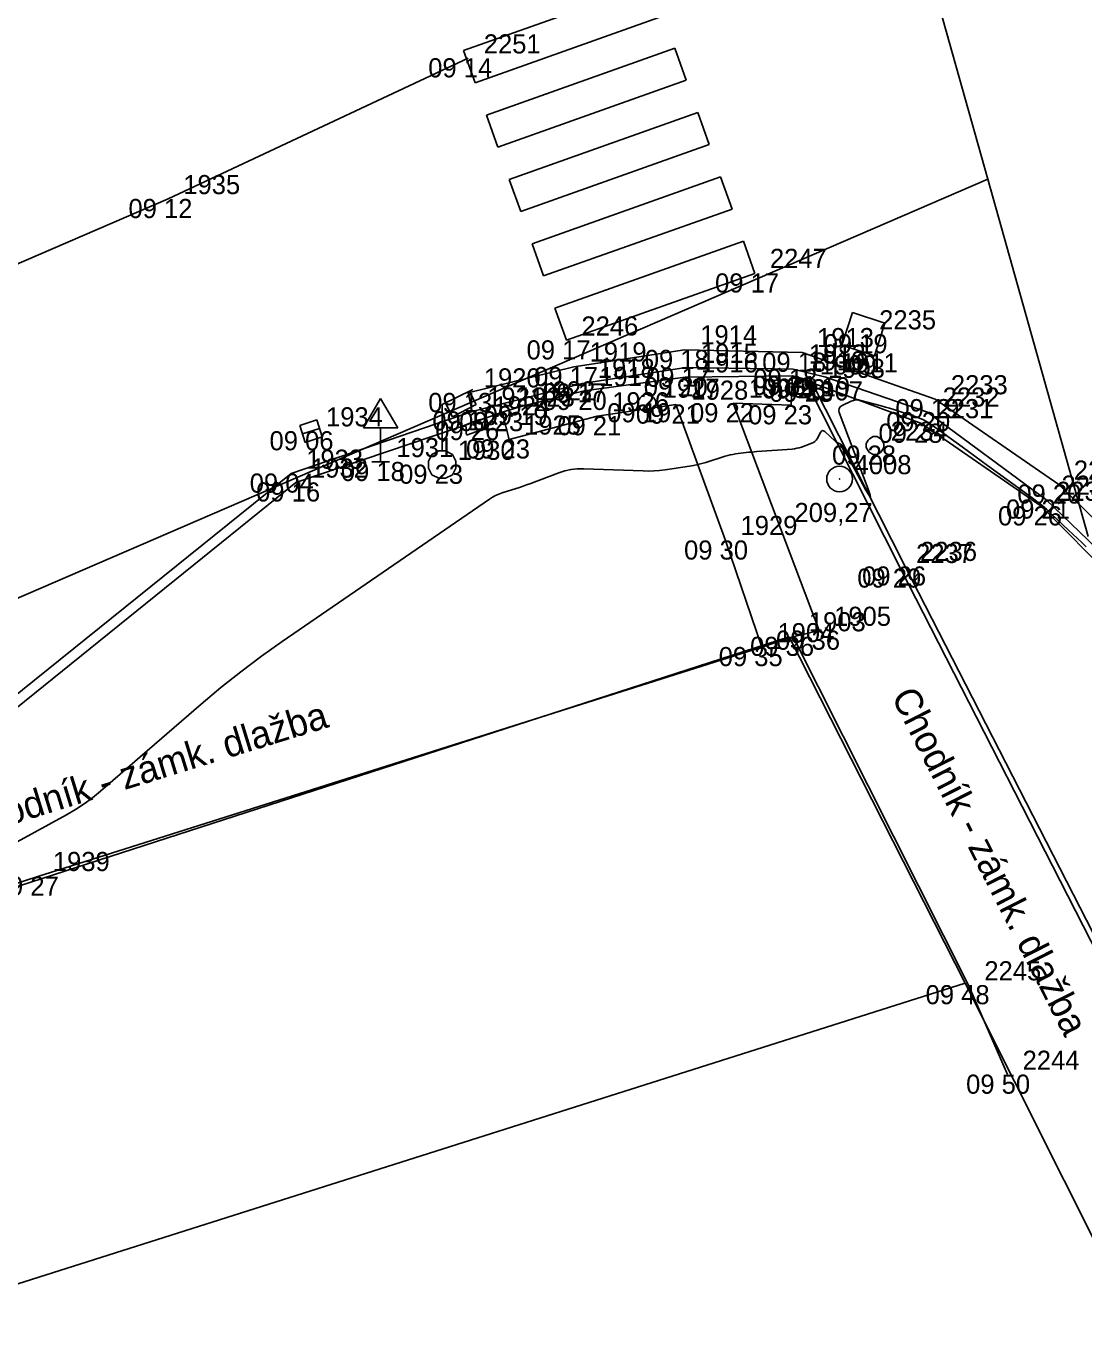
# Model space of a CAD drawing. Extents: x -703403 to -701924, y -1022520 to -1021856.
# Drawn here: x -702873.38 to -702857.89, y -1021972.4 to -1021953.17 of the extents above; entities that cross this region are included whole.
import ezdxf

# ---------------------------------------------------------------- set-up
doc = ezdxf.new("R2010")
doc.units = 0
for name, color, linetype in [('Ex_Minor Contours', 7, 'Continuous'), ('Z_bodove_pole', 7, 'Continuous'), ('Z_bodove_pole_cisla', 7, 'Continuous'), ('Z_bodove_pole_vysky', 7, 'Continuous'), ('Z_body', 7, 'Continuous'), ('Z_body_cisla', 7, 'Continuous'), ('Z_body_vysky_redukovane', 7, 'Continuous'), ('Z_budova', 7, 'Continuous'), ('Z_chodnik', 7, 'Continuous'), ('Z_dopravni_znacky', 7, 'Continuous'), ('Z_katastr_hranice', 7, 'Continuous'), ('Z_katastr_vnitrni_kresba', 7, 'Continuous'), ('Z_komunikace', 7, 'Continuous'), ('Z_komunikace_osa', 7, 'Continuous'), ('Z_obruba', 7, 'Continuous'), ('Z_popisy', 7, 'Continuous'), ('Z_rozhranni', 7, 'Continuous'), ('Z_site_kanalizace_znaky', 7, 'Continuous'), ('Z_site_nerozlisene_znaky', 7, 'Continuous'), ('Z_site_plynovod_znaky', 7, 'Continuous'), ('Z_site_vo_znaky', 7, 'Continuous'), ('Z_vdz_prechod', 7, 'Continuous'), ('Z_vstupy', 7, 'Continuous')]:
    doc.layers.add(name, color=color, linetype=linetype)

# ---------------------------------------------------------------- blocks, each defined once
blk = doc.blocks.new('POINT_DISPLAY')
blk.add_line((0, 0), (0, 0))
blk = doc.blocks.new('Z13')
for p, q in [((0, 0.88), (0.45, 1.1)), ((0.4, 1.07), (0.5, 0.88)), ((0, 0.2), (0, 0.88)), ((0.15, 0.7), (0.05, 0.9)), ((0.5, 0.88), (0.15, 0.7)), ((-0.15, 0.15), (-0.05, 0.2)), ((-0.05, 0.2), (0.05, 0.2)), ((0.05, 0.2), (0.15, 0.15)), ((-0.2, 0.05), (-0.15, 0.15)), ((-0.2, -0.05), (-0.2, 0.05)), ((0.15, 0.15), (0.2, 0.05)), ((0.2, 0.05), (0.2, -0.05)), ((-0.15, -0.15), (-0.2, -0.05)), ((-0.05, -0.2), (-0.15, -0.15)), ((0.15, -0.15), (0.05, -0.2)), ((0.2, -0.05), (0.15, -0.15)), ((0.05, -0.2), (-0.05, -0.2))]:
    blk.add_line(p, q)
blk = doc.blocks.new('Z46260')
for p, q in [((0.13, 0.13), (-0.13, 0.13)), ((-0.13, 0.13), (-0.13, -0.13)), ((0.13, 0), (-0.13, 0)), ((0.13, -0.13), (0.13, 0.13)), ((-0.13, -0.13), (0.13, -0.13))]:
    blk.add_line(p, q)
blk = doc.blocks.new('Z608')
for p, q in [((0.25, 0.25), (-0.25, 0.25)), ((-0.25, 0.25), (-0.25, -0.25)), ((0.25, -0.25), (0.25, 0.25)), ((-0.25, -0.25), (0.25, -0.25))]:
    blk.add_line(p, q)
blk = doc.blocks.new('Z614')
for p, q in [((-0.13, 0.03), (-0.1, 0.08)), ((-0.13, -0.03), (-0.13, 0.03)), ((-0.1, 0.08), (-0.08, 0.1)), ((-0.08, 0.1), (-0.03, 0.13)), ((-0.03, 0.13), (0.03, 0.13)), ((0.03, 0.13), (0.08, 0.1)), ((0.08, 0.1), (0.1, 0.08)), ((0.1, 0.08), (0.13, 0.03)), ((0.13, 0.03), (0.13, -0.03)), ((-0.1, -0.08), (-0.13, -0.03)), ((-0.08, -0.1), (-0.1, -0.08)), ((-0.03, -0.13), (-0.08, -0.1)), ((0.03, -0.13), (-0.03, -0.13)), ((0.08, -0.1), (0.03, -0.13)), ((0.1, -0.08), (0.08, -0.1)), ((0.13, -0.03), (0.1, -0.08))]:
    blk.add_line(p, q)
blk = doc.blocks.new('Z527')
for p, q in [((0, 0.93), (-0.25, 0.5)), ((0.25, 0.5), (0, 0.93)), ((-0.25, 0.5), (0.25, 0.5)), ((0, 0), (0, 0.5)), ((-0.13, 0), (0.13, 0))]:
    blk.add_line(p, q)
blk = doc.blocks.new('Z101')
for radius in [0.188, 0.0025]:
    blk.add_circle((0, 0), radius)

msp = doc.modelspace()

# ---------------------------------------------------------------- linework, layer by layer
at = {"layer": 'Ex_Minor Contours'}
msp.add_lwpolyline([(-702873.515, -1021965.111), (-702872.791, -1021964.717), (-702872.659, -1021964.64), (-702872.532, -1021964.557), (-702872.41, -1021964.468), (-702872.292, -1021964.371), (-702870.818, -1021963.096), (-702870.531, -1021962.855), (-702870.237, -1021962.622), (-702869.937, -1021962.396), (-702869.631, -1021962.18), (-702866.598, -1021960.095), (-702866.553, -1021960.067), (-702866.507, -1021960.042), (-702866.458, -1021960.021), (-702866.409, -1021960.003), (-702866.206, -1021959.939), (-702866.155, -1021959.923), (-702866.105, -1021959.906), (-702866.055, -1021959.888), (-702866.005, -1021959.87), (-702865.579, -1021959.709), (-702865.491, -1021959.68), (-702865.401, -1021959.661), (-702865.31, -1021959.651), (-702865.217, -1021959.65), (-702864.346, -1021959.683), (-702864.265, -1021959.684), (-702864.185, -1021959.681), (-702864.105, -1021959.675), (-702864.025, -1021959.665), (-702863.669, -1021959.613), (-702863.607, -1021959.602), (-702863.547, -1021959.59), (-702863.487, -1021959.574), (-702863.427, -1021959.557), (-702863.146, -1021959.468), (-702863.108, -1021959.456), (-702863.07, -1021959.447), (-702863.032, -1021959.44), (-702862.993, -1021959.434), (-702862.838, -1021959.414), (-702862.799, -1021959.409), (-702862.76, -1021959.405), (-702862.721, -1021959.401), (-702862.682, -1021959.398), (-702862.165, -1021959.361), (-702862.13, -1021959.357), (-702862.095, -1021959.351), (-702862.061, -1021959.343), (-702862.027, -1021959.332), (-702861.876, -1021959.278), (-702861.852, -1021959.267), (-702861.831, -1021959.253), (-702861.814, -1021959.234), (-702861.8, -1021959.213), (-702861.75, -1021959.118), (-702861.737, -1021959.099), (-702861.721, -1021959.091), (-702861.704, -1021959.093), (-702861.685, -1021959.106), (-702861.528, -1021959.25), (-702861.521, -1021959.256), (-702861.512, -1021959.262), (-702861.504, -1021959.267), (-702861.495, -1021959.272), (-702861.458, -1021959.288), (-702861.45, -1021959.293), (-702861.442, -1021959.299), (-702861.436, -1021959.306), (-702861.43, -1021959.314), (-702861.083, -1021959.962), (-702861.036, -1021960.044), (-702861.015, -1021960.069), (-702861.021, -1021960.037), (-702861.052, -1021959.948), (-702861.475, -1021958.828), (-702861.483, -1021958.796), (-702861.478, -1021958.768), (-702861.462, -1021958.744), (-702861.434, -1021958.726), (-702861.298, -1021958.662), (-702861.264, -1021958.649), (-702861.229, -1021958.643), (-702861.193, -1021958.643), (-702861.157, -1021958.65), (-702860.86, -1021958.73), (-702860.798, -1021958.747), (-702860.737, -1021958.765), (-702860.676, -1021958.783), (-702860.615, -1021958.803), (-702860.361, -1021958.886), (-702860.3, -1021958.908), (-702860.241, -1021958.935), (-702860.184, -1021958.967), (-702860.13, -1021959.003), (-702859.677, -1021959.331), (-702859.583, -1021959.398), (-702859.49, -1021959.466), (-702859.397, -1021959.533), (-702859.304, -1021959.601), (-702858.65, -1021960.075), (-702858.579, -1021960.129), (-702858.51, -1021960.184), (-702858.442, -1021960.242), (-702858.376, -1021960.303), (-702858.117, -1021960.548), (-702858.052, -1021960.609), (-702857.987, -1021960.67), (-702857.922, -1021960.731), (-702857.857, -1021960.791)], dxfattribs=at)
msp.add_lwpolyline([(-702866.94, -1021959.038), (-702866.944, -1021959.032), (-702866.951, -1021959.029), (-702866.961, -1021959.029), (-702867.005, -1021959.036), (-702867.013, -1021959.037), (-702867.016, -1021959.037), (-702867.014, -1021959.035), (-702867.006, -1021959.032), (-702866.796, -1021958.951), (-702866.781, -1021958.946), (-702866.766, -1021958.941), (-702866.751, -1021958.936), (-702866.736, -1021958.932), (-702866.674, -1021958.915), (-702866.66, -1021958.913), (-702866.649, -1021958.916), (-702866.641, -1021958.925), (-702866.636, -1021958.938), (-702866.618, -1021959.007), (-702866.617, -1021959.022), (-702866.62, -1021959.035), (-702866.629, -1021959.045), (-702866.642, -1021959.052), (-702866.904, -1021959.151), (-702866.918, -1021959.154), (-702866.929, -1021959.152), (-702866.935, -1021959.143), (-702866.937, -1021959.129), (-702866.938, -1021959.047)], close=True, dxfattribs=at)
at = {"layer": 'Z_budova'}
for p, q in [((-702862.15, -1021962.11), (-702862.61, -1021962.26)), ((-702862.15, -1021962.11), (-702859.58, -1021967.21)), ((-702862.61, -1021962.26), (-702873.21, -1021965.62)), ((-702873.21, -1021965.62), (-702884.31, -1021969.19))]:
    msp.add_line(p, q, dxfattribs=at)
at = {"layer": 'Z_chodnik'}
for q in [(-702861.98, -1021958.34), (-702857.21, -1021967.7)]:
    msp.add_line((-702860.58, -1021961.11), q, dxfattribs=at)
at = {"layer": 'Z_katastr_hranice'}
for p, q in [((-702861.37, -1021948.05), (-702859.3, -1021955.41)), ((-702859.3, -1021955.41), (-702919.56, -1021981.43)), ((-702857.83, -1021960.64), (-702859.3, -1021955.41)), ((-702862.21, -1021962.11), (-702884.25, -1021969.24)), ((-702859.63, -1021967.18), (-702862.21, -1021962.11)), ((-702856.75, -1021972.93), (-702859.63, -1021967.18))]:
    msp.add_line(p, q, dxfattribs=at)
at = {"layer": 'Z_katastr_vnitrni_kresba'}
msp.add_line((-702882.66, -1021974.49), (-702859.63, -1021967.18), dxfattribs=at)
at = {"layer": 'Z_komunikace'}
for p, q in [((-702863.72, -1021958.17), (-702865.24, -1021958.4)), ((-702862.15, -1021958.19), (-702863.72, -1021958.17)), ((-702861.67, -1021958.31), (-702862.15, -1021958.19)), ((-702861.67, -1021958.31), (-702860.18, -1021958.82)), ((-702865.24, -1021958.4), (-702866.85, -1021958.81)), ((-702866.85, -1021958.81), (-702869.5, -1021959.72)), ((-702858.45, -1021960.1), (-702860.18, -1021958.82)), ((-702869.5, -1021959.72), (-702874.68, -1021963.89)), ((-702856.39, -1021962.08), (-702858.45, -1021960.1))]:
    msp.add_line(p, q, dxfattribs=at)
at = {"layer": 'Z_komunikace_osa'}
for q in [(-702866.91, -1021953.64), (-702882.06, -1021960.33)]:
    msp.add_line((-702871.3, -1021955.7), q, dxfattribs=at)
at = {"layer": 'Z_obruba'}
for p, q in [((-702863.73, -1021958.31), (-702865.21, -1021958.51)), ((-702862.16, -1021958.29), (-702863.73, -1021958.31)), ((-702861.98, -1021958.34), (-702862.16, -1021958.29)), ((-702861.87, -1021958.39), (-702861.98, -1021958.34)), ((-702865.21, -1021958.51), (-702866.1, -1021958.73)), ((-702861.87, -1021958.39), (-702860.27, -1021958.99)), ((-702861.87, -1021958.39), (-702860.51, -1021961.08)), ((-702866.1, -1021958.73), (-702866.41, -1021958.82)), ((-702866.41, -1021958.82), (-702866.76, -1021958.95)), ((-702866.76, -1021958.95), (-702869.43, -1021959.85)), ((-702858.52, -1021960.2), (-702860.27, -1021958.99)), ((-702869.43, -1021959.85), (-702874.56, -1021963.99)), ((-702856.53, -1021962.2), (-702858.52, -1021960.2)), ((-702860.51, -1021961.08), (-702857.18, -1021967.58))]:
    msp.add_line(p, q, dxfattribs=at)
at = {"layer": 'Z_rozhranni'}
for p, q in [((-702863.74, -1021957.91), (-702865.36, -1021958.16)), ((-702862.02, -1021957.95), (-702863.74, -1021957.91)), ((-702862.02, -1021957.95), (-702860.07, -1021958.63)), ((-702865.36, -1021958.16), (-702866.91, -1021958.54)), ((-702862.16, -1021958.29), (-702862.18, -1021958.72)), ((-702866.91, -1021958.54), (-702866.85, -1021958.81)), ((-702865.02, -1021958.88), (-702863.87, -1021958.71)), ((-702863.87, -1021958.71), (-702863.14, -1021960.7)), ((-702861.77, -1021962.02), (-702863.03, -1021958.69)), ((-702863.03, -1021958.69), (-702862.18, -1021958.72)), ((-702858.26, -1021959.88), (-702860.07, -1021958.63)), ((-702866.41, -1021958.82), (-702866.31, -1021959.22)), ((-702866.31, -1021959.22), (-702865.02, -1021958.88)), ((-702856.21, -1021961.89), (-702858.26, -1021959.88)), ((-702863.14, -1021960.7), (-702862.61, -1021962.26)), ((-702861.77, -1021962.02), (-702862.15, -1021962.11))]:
    msp.add_line(p, q, dxfattribs=at)
at = {"layer": 'Z_vdz_prechod'}
for p, q in [((-702866.976, -1021953.529), (-702864.216, -1021952.549)), ((-702866.808, -1021954.001), (-702864.048, -1021953.021)), ((-702866.976, -1021953.529), (-702866.808, -1021954.001)), ((-702866.641, -1021954.472), (-702863.881, -1021953.492)), ((-702863.714, -1021953.963), (-702863.881, -1021953.492)), ((-702866.474, -1021954.943), (-702863.714, -1021953.963)), ((-702866.641, -1021954.472), (-702866.474, -1021954.943)), ((-702866.307, -1021955.414), (-702863.547, -1021954.434)), ((-702863.379, -1021954.905), (-702863.547, -1021954.434)), ((-702866.139, -1021955.885), (-702863.379, -1021954.905)), ((-702866.307, -1021955.414), (-702866.139, -1021955.885)), ((-702865.972, -1021956.356), (-702863.212, -1021955.376)), ((-702863.045, -1021955.848), (-702863.212, -1021955.376)), ((-702865.805, -1021956.828), (-702863.045, -1021955.848)), ((-702865.972, -1021956.356), (-702865.805, -1021956.828)), ((-702865.637, -1021957.299), (-702862.877, -1021956.319)), ((-702862.71, -1021956.79), (-702862.877, -1021956.319)), ((-702865.47, -1021957.77), (-702862.71, -1021956.79)), ((-702865.637, -1021957.299), (-702865.47, -1021957.77))]:
    msp.add_line(p, q, dxfattribs=at)
at = {"layer": 'Z_vstupy'}
msp.add_line((-702859.01, -1021968.52), (-702859.58, -1021967.21), dxfattribs=at)

# ---------------------------------------------------------------- block references
at = {"layer": 'Z_bodove_pole'}
msp.add_blockref('Z101', (-702861.47, -1021959.8), dxfattribs=at)
at = {"layer": 'Z_body'}
for p in [(-702866.91, -1021953.64), (-702871.3, -1021955.7), (-702862.71, -1021956.79), (-702865.47, -1021957.77), (-702861.12, -1021957.68), (-702863.74, -1021957.91), (-702862.02, -1021957.95), (-702865.36, -1021958.16), (-702863.73, -1021958.31), (-702863.72, -1021958.17), (-702862.16, -1021958.29), (-702862.15, -1021958.19), (-702861.98, -1021958.34), (-702861.67, -1021958.31), (-702866.91, -1021958.54), (-702865.24, -1021958.4), (-702865.21, -1021958.51), (-702861.87, -1021958.39), (-702866.1, -1021958.73), (-702864.29, -1021958.69), (-702863.87, -1021958.71), (-702863.03, -1021958.69), (-702862.18, -1021958.72), (-702860.07, -1021958.63), (-702866.85, -1021958.81), (-702866.41, -1021958.82), (-702865.02, -1021958.88), (-702860.18, -1021958.82), (-702869.21, -1021959.1), (-702866.76, -1021958.95), (-702860.27, -1021958.99), (-702866.31, -1021959.22), (-702860.95, -1021959.31), (-702868.19, -1021959.55), (-702867.29, -1021959.59), (-702869.5, -1021959.72), (-702869.43, -1021959.85), (-702861.47, -1021959.8), (-702858.26, -1021959.88), (-702858.52, -1021960.2), (-702858.45, -1021960.1), (-702863.14, -1021960.7), (-702860.58, -1021961.11), (-702860.51, -1021961.08), (-702862.15, -1021962.11), (-702861.77, -1021962.02), (-702862.61, -1021962.26), (-702873.21, -1021965.62), (-702859.58, -1021967.21), (-702859.01, -1021968.52)]:
    msp.add_blockref('POINT_DISPLAY', p, dxfattribs=at)
at = {"layer": 'Z_dopravni_znacky'}
msp.add_blockref('Z527', (-702868.19, -1021959.55), dxfattribs=at)
at = {"layer": 'Z_site_kanalizace_znaky', "rotation": 18}
msp.add_blockref('Z46260', (-702869.21, -1021959.1), dxfattribs=at)
at = {"layer": 'Z_site_nerozlisene_znaky', "rotation": -18.000000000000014}
msp.add_blockref('Z608', (-702861.12, -1021957.68), dxfattribs=at)
at = {"layer": 'Z_site_plynovod_znaky'}
for p in [(-702864.29, -1021958.69), (-702860.95, -1021959.31)]:
    msp.add_blockref('Z614', p, dxfattribs=at)
at = {"layer": 'Z_site_vo_znaky'}
msp.add_blockref('Z13', (-702867.29, -1021959.59), dxfattribs=at)

# ---------------------------------------------------------------- texts
at = {"layer": 'Z_bodove_pole_cisla'}
msp.add_text('4008', height=0.28, dxfattribs=at).set_placement((-702861.25, -1021959.73))
at = {"layer": 'Z_bodove_pole_vysky'}
msp.add_text('209,27', height=0.28, dxfattribs=at).set_placement((-702862.13, -1021960.43))
at = {"layer": 'Z_body_cisla'}
for s, p in [('2251', (-702866.68, -1021953.57)), ('1935', (-702871.08, -1021955.63)), ('2247', (-702862.49, -1021956.71)), ('2235', (-702860.89, -1021957.61)), ('2246', (-702865.25, -1021957.7)), ('1914', (-702863.51, -1021957.83)), ('1913', (-702861.8, -1021957.87)), ('1919', (-702865.13, -1021958.08)), ('1915', (-702863.5, -1021958.1)), ('1916', (-702863.5, -1021958.24)), ('1910', (-702861.93, -1021958.21)), ('1912', (-702861.92, -1021958.11)), ('1911', (-702861.45, -1021958.24)), ('1918', (-702865.01, -1021958.32)), ('1917', (-702864.99, -1021958.44)), ('1909', (-702861.76, -1021958.27)), ('1908', (-702861.64, -1021958.32)), ('1920', (-702866.68, -1021958.46)), ('1927', (-702864.06, -1021958.61)), ('1906', (-702862.8, -1021958.61)), ('2233', (-702859.84, -1021958.56)), ('1921', (-702866.63, -1021958.74)), ('1923', (-702866.18, -1021958.74)), ('1922', (-702865.88, -1021958.65)), ('1926', (-702864.8, -1021958.81)), ('1928', (-702863.64, -1021958.64)), ('1907', (-702861.96, -1021958.65)), ('2232', (-702859.96, -1021958.74)), ('1924', (-702866.54, -1021958.87)), ('2231', (-702860.05, -1021958.91)), ('1934', (-702868.99, -1021959.03)), ('1925', (-702866.09, -1021959.15)), ('2234', (-702860.72, -1021959.24)), ('1931', (-702867.96, -1021959.48)), ('1930', (-702867.06, -1021959.52)), ('1933', (-702869.28, -1021959.65)), ('1932', (-702869.21, -1021959.78)), ('2228', (-702858.04, -1021959.81)), ('2230', (-702858.3, -1021960.12)), ('2229', (-702858.22, -1021960.03)), ('1929', (-702862.92, -1021960.62)), ('2237', (-702860.35, -1021961.03)), ('2236', (-702860.29, -1021961)), ('1903', (-702861.92, -1021962.03)), ('1905', (-702861.55, -1021961.95)), ('1904', (-702862.38, -1021962.19)), ('1939', (-702872.99, -1021965.54)), ('2245', (-702859.35, -1021967.14)), ('2244', (-702858.79, -1021968.45))]:
    msp.add_text(s, height=0.28, dxfattribs=at).set_placement(p)
at = {"layer": 'Z_body_vysky_redukovane'}
for s, p in [('09 14', (-702867.493, -1021953.92)), ('09 12', (-702871.883, -1021955.98)), ('09 17', (-702863.293, -1021957.07)), ('09 17', (-702866.053, -1021958.05)), ('09 19', (-702861.703, -1021957.96)), ('09 18', (-702864.323, -1021958.19)), ('09 18', (-702862.603, -1021958.23)), ('09 17', (-702865.943, -1021958.44)), ('09 20', (-702864.337, -1021958.59)), ('09 17', (-702864.303, -1021958.45)), ('09 21', (-702862.743, -1021958.57)), ('09 18', (-702862.733, -1021958.47)), ('09 23', (-702862.61, -1021958.62)), ('09 19', (-702862.253, -1021958.59)), ('09 13', (-702867.493, -1021958.82)), ('09 17', (-702865.823, -1021958.68)), ('09 20', (-702865.817, -1021958.79)), ('09 23', (-702862.5, -1021958.67)), ('09 19', (-702866.683, -1021959.01)), ('09 19', (-702864.873, -1021958.97)), ('09 21', (-702864.453, -1021958.99)), ('09 22', (-702863.66, -1021958.97)), ('09 23', (-702862.81, -1021959)), ('09 19', (-702860.653, -1021958.91)), ('09 12', (-702867.433, -1021959.09)), ('09 23', (-702867.04, -1021959.1)), ('09 21', (-702865.603, -1021959.16)), ('09 20', (-702860.787, -1021959.1)), ('09 06', (-702869.817, -1021959.38)), ('09 26', (-702867.39, -1021959.23)), ('09 28', (-702860.9, -1021959.27)), ('09 23', (-702866.94, -1021959.5)), ('09 28', (-702861.58, -1021959.59)), ('09 18', (-702868.773, -1021959.83)), ('09 23', (-702867.92, -1021959.87)), ('09 04', (-702870.107, -1021960)), ('09 16', (-702870.013, -1021960.13)), ('09 20', (-702858.867, -1021960.16)), ('09 26', (-702859.15, -1021960.48)), ('09 21', (-702859.033, -1021960.38)), ('09 30', (-702863.747, -1021960.98)), ('09 29', (-702861.21, -1021961.39)), ('09 26', (-702861.14, -1021961.36)), ('09 36', (-702862.78, -1021962.39)), ('09 36', (-702862.4, -1021962.3)), ('09 35', (-702863.24, -1021962.54)), ('09 27', (-702873.84, -1021965.9)), ('09 48', (-702860.21, -1021967.49)), ('09 50', (-702859.617, -1021968.8))]:
    msp.add_text(s, height=0.28, dxfattribs=at).set_placement(p)
at = {"layer": 'Z_popisy'}
for rotation, p in [(297, (-702860.72, -1021962.98)), (17.1, (-702874.3, -1021965.08))]:
    msp.add_text('Chodník - zámk. dlažba', height=0.4, rotation=rotation, dxfattribs=at).set_placement(p)

doc.saveas('drawing.dxf')
